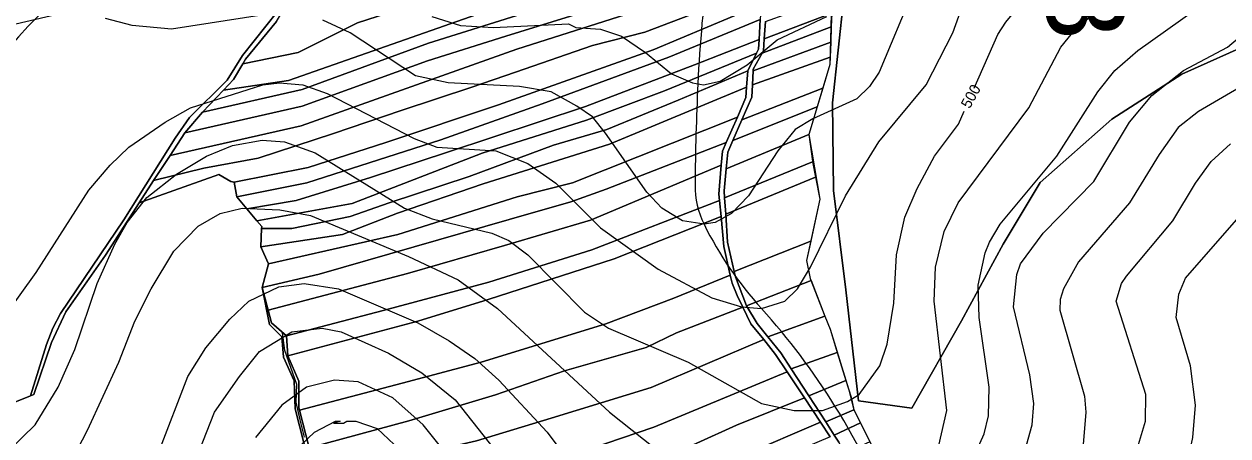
# Model space of a CAD drawing. Extents: x -510989 to -501240, y -1184665 to -1176098.
# Drawn here: x -509222 to -508551, y -1178203 to -1177973 of the extents above; entities that cross this region are included whole.
import ezdxf

# ---------------------------------------------------------------- set-up
doc = ezdxf.new("R2010")
doc.units = 0
for name, color, linetype in [('lesni_pozemek', 7, 'Continuous'), ('NAVRH_rozvodnice', 7, 'Continuous'), ('ostatni_plocha_x_ostatni_komunikace', 7, 'Continuous'), ('popis', 7, 'Continuous'), ('STAV_povodi', 7, 'Continuous'), ('STAV_USES', 7, 'Continuous'), ('trasovani_toku', 7, 'Continuous'), ('vodni_plocha_x_vodni_tok_v_koryt_prir_n_upr', 7, 'Continuous'), ('vrstevnice_01', 7, 'Continuous'), ('vrstevnice_02', 7, 'Continuous'), ('vrstevnice_04', 7, 'Continuous')]:
    doc.layers.add(name, color=color, linetype=linetype)

msp = doc.modelspace()

# ---------------------------------------------------------------- linework, layer by layer
at = {"layer": 'lesni_pozemek'}
for points in [[(-508806.28, -1177897.85), (-508804.15, -1177914.52), (-508875.38, -1177939.19), (-508959.16, -1177964.08), (-509074.82, -1178004.67), (-509111.08, -1178010.09), (-509105.44, -1178004.14), (-509100.17, -1177995.27), (-509069.33, -1177989.03), (-509036.27, -1177972.5), (-508987.15, -1177956.38), (-508936.67, -1177940.28), (-508859.67, -1177916)], [(-508804.15, -1177914.52), (-508803.74, -1177917.73), (-508804.17, -1177921.18), (-508877.09, -1177946.41), (-508944.29, -1177967.4), (-508996.73, -1177983.78), (-509067.03, -1178009.67), (-509122.64, -1178022.27), (-509111.08, -1178010.09), (-509074.82, -1178004.67), (-508959.16, -1177964.08), (-508875.38, -1177939.19)], [(-508804.17, -1177921.18), (-508804.25, -1177921.87), (-508805.25, -1177930.11), (-508805.26, -1177930.19), (-508829.2, -1177938.88), (-508873.52, -1177954.94), (-508953.47, -1177979.96), (-508997.15, -1177993.63), (-509067.19, -1178019.01), (-509132.5, -1178033.97), (-509122.64, -1178022.27), (-509067.03, -1178009.67), (-508996.73, -1177983.78), (-508944.29, -1177967.4), (-508877.09, -1177946.41)], [(-508805.26, -1177930.19), (-508806.39, -1177939.45), (-508806.53, -1177940.6), (-508874.28, -1177963.93), (-508947.4, -1177987.17), (-509067.75, -1178029.97), (-509140.79, -1178046.49), (-509132.5, -1178033.97), (-509067.19, -1178019.01), (-508997.15, -1177993.63), (-508953.47, -1177979.96), (-508873.52, -1177954.94), (-508829.2, -1177938.88)], [(-508992.36, -1177931.55), (-508987.15, -1177956.38), (-509036.27, -1177972.5), (-509069.33, -1177989.03), (-509100.17, -1177995.27), (-509098.68, -1177992.77), (-509081.5, -1177971.66), (-509078.57, -1177967.14), (-509076.08, -1177961.36)], [(-508806.53, -1177940.6), (-508810.19, -1177949.32), (-508810.39, -1177952.5), (-508875.87, -1177977.59), (-508905.22, -1177985.17), (-508948.08, -1177999.95), (-508972.48, -1178008.36), (-509011.93, -1178021.39), (-509049.63, -1178034.31), (-509091.67, -1178048.05), (-509121.92, -1178053.59), (-509150.14, -1178060.6), (-509140.79, -1178046.49), (-509067.75, -1178029.97), (-508947.4, -1177987.17), (-508874.28, -1177963.93)], [(-508810.39, -1177952.5), (-508811, -1177962.29), (-508871.29, -1177987.63), (-508957.53, -1178018.19), (-509020.48, -1178039.36), (-509063.78, -1178053.18), (-509104.98, -1178061.47), (-509106.84, -1178061.13), (-509113.54, -1178057.24), (-509158.14, -1178073.02), (-509150.14, -1178060.6), (-509121.92, -1178053.59), (-509091.67, -1178048.05), (-509049.63, -1178034.31), (-509011.93, -1178021.39), (-508972.48, -1178008.36), (-508948.08, -1177999.95), (-508905.22, -1177985.17), (-508875.87, -1177977.59)], [(-508771.65, -1177966.97), (-508809.31, -1177981.38), (-508808.59, -1177971.67), (-508771.33, -1177958.1)], [(-508811, -1177962.29), (-508811.52, -1177970.69), (-508862.51, -1177991.57), (-508933.29, -1178017.67), (-508989.67, -1178037.82), (-509064.49, -1178061.9), (-509103.58, -1178069.74), (-509104.98, -1178061.47), (-509063.78, -1178053.18), (-509020.48, -1178039.36), (-508957.53, -1178018.19), (-508871.29, -1177987.63)], [(-508811.52, -1177970.69), (-508812.21, -1177981.68), (-508848.22, -1177996), (-508909.09, -1178019.27), (-508986.62, -1178044.82), (-509029.02, -1178058.79), (-509070.47, -1178071.64), (-509097.96, -1178076.43), (-509103.58, -1178069.74), (-509064.49, -1178061.9), (-508989.67, -1178037.82), (-508933.29, -1178017.67), (-508862.51, -1177991.57)], [(-508771.93, -1177974.62), (-508810.53, -1177989.45), (-508809.81, -1177988.13), (-508809.31, -1177981.38), (-508771.65, -1177966.97)], [(-508772.24, -1177983.28), (-508815.51, -1177999.22), (-508815.47, -1177998.43), (-508810.53, -1177989.45), (-508771.93, -1177974.62)], [(-508812.21, -1177981.68), (-508812.54, -1177987.08), (-508813.71, -1177989.44), (-508864.92, -1178010.4), (-508908.4, -1178026.89), (-508966.73, -1178045.35), (-509039.27, -1178073.31), (-509092.47, -1178082.98), (-509097.96, -1178076.43), (-509070.47, -1178071.64), (-509029.02, -1178058.79), (-508986.62, -1178044.82), (-508909.09, -1178019.27), (-508848.22, -1177996)], [(-508772.54, -1177991.66), (-508815.95, -1178007.03), (-508815.51, -1177999.22), (-508772.24, -1177983.28)], [(-508813.71, -1177989.44), (-508818.54, -1177999.2), (-508857.28, -1178015.73), (-508897.12, -1178032.06), (-508926.92, -1178040.78), (-508973.9, -1178058.38), (-509018.52, -1178072.92), (-509040.3, -1178080.54), (-509072.81, -1178087.33), (-509089.74, -1178087.33), (-509089.7, -1178086.27), (-509092.47, -1178082.98), (-509039.27, -1178073.31), (-508966.73, -1178045.35), (-508908.4, -1178026.89), (-508864.92, -1178010.4)], [(-508772.69, -1177995.76), (-508776.69, -1178008.94), (-508821.82, -1178026.61), (-508816.34, -1178013.93), (-508815.95, -1178007.03), (-508772.54, -1177991.66)], [(-508818.54, -1177999.2), (-508819.14, -1178008.36), (-508895.67, -1178040.32), (-508966.18, -1178062.32), (-509013.91, -1178078.77), (-509044.56, -1178090.72), (-509090.12, -1178097.59), (-509089.74, -1178087.33), (-509072.81, -1178087.33), (-509040.3, -1178080.54), (-509018.52, -1178072.92), (-508973.9, -1178058.38), (-508926.92, -1178040.78), (-508897.12, -1178032.06), (-508857.28, -1178015.73)], [(-508819.14, -1178008.36), (-508819.52, -1178014.15), (-508824.34, -1178025.14), (-508916.35, -1178061.84), (-508947.21, -1178069.63), (-509013.7, -1178090.7), (-509085.87, -1178107.12), (-509090.12, -1178097.59), (-509044.56, -1178090.72), (-509013.91, -1178078.77), (-508966.18, -1178062.32), (-508895.67, -1178040.32)], [(-508779.85, -1178019.34), (-508826.86, -1178038.25), (-508821.82, -1178026.61), (-508776.69, -1178008.94)], [(-508784.55, -1178034.83), (-508830.55, -1178054.02), (-508829.61, -1178044.61), (-508826.86, -1178038.25), (-508779.85, -1178019.34)], [(-508824.34, -1178025.14), (-508830.55, -1178039.3), (-508897.51, -1178065.41), (-508917.3, -1178072.38), (-508951.62, -1178082.29), (-509057.7, -1178112.92), (-509089.34, -1178120.2), (-509085.87, -1178107.12), (-509013.7, -1178090.7), (-508947.21, -1178069.63), (-508916.35, -1178061.84)], [(-508830.55, -1178039.3), (-508832.69, -1178044.18), (-508833.31, -1178052.01), (-508906.35, -1178082.65), (-508954.27, -1178096.91), (-509008.37, -1178112.38), (-509086.04, -1178132.96), (-509089.34, -1178120.2), (-509057.7, -1178112.92), (-508951.62, -1178082.29), (-508917.3, -1178072.38), (-508897.51, -1178065.41)], [(-508782.43, -1178049.7), (-508782.37, -1178050.11), (-508831.51, -1178070.17), (-508831.78, -1178066.32), (-508830.55, -1178054.02), (-508784.55, -1178034.83)], [(-508833.31, -1178052.01), (-508834.6, -1178068.1), (-508834.27, -1178071.65), (-508905.49, -1178099.17), (-508962.9, -1178117.32), (-509021.9, -1178133.15), (-509075.9, -1178147.27), (-509084.23, -1178139.96), (-509086.04, -1178132.96), (-509008.37, -1178112.38), (-508954.27, -1178096.91), (-508906.35, -1178082.65)], [(-508780.7, -1178058.7), (-508830.85, -1178079.42), (-508831.51, -1178070.17), (-508782.37, -1178050.11)], [(-508778.32, -1178070.88), (-508783.35, -1178094.37), (-508826.11, -1178111.34), (-508829.75, -1178095.04), (-508830.85, -1178079.42), (-508780.7, -1178058.7)], [(-508834.27, -1178071.65), (-508833.44, -1178080.56), (-508893.14, -1178104.26), (-508963.26, -1178127), (-509002.63, -1178139.01), (-509075.18, -1178158.52), (-509075.9, -1178147.27), (-509021.9, -1178133.15), (-508962.9, -1178117.32), (-508905.49, -1178099.17)], [(-508833.44, -1178080.56), (-508831.88, -1178097.45), (-508828.31, -1178113.34), (-508859.86, -1178126.28), (-508897.65, -1178140.63), (-508967.21, -1178162.07), (-509011.33, -1178173.66), (-509068.65, -1178188.73), (-509068.97, -1178187.5), (-509068.96, -1178172.67), (-509075.18, -1178158.52), (-509002.63, -1178139.01), (-508963.26, -1178127), (-508893.14, -1178104.26)], [(-508785.67, -1178105.17), (-508783.67, -1178115.24), (-508783.19, -1178116.47), (-508819.18, -1178130.5), (-508825.45, -1178114.27), (-508826.11, -1178111.34), (-508783.35, -1178094.37)], [(-508828.31, -1178113.34), (-508827.31, -1178117.78), (-508824.46, -1178124.83), (-508821.28, -1178131.32), (-508858.26, -1178145.7), (-508875.18, -1178153.76), (-508920.69, -1178166.85), (-508959.2, -1178180.2), (-509007.65, -1178194.82), (-509063.15, -1178209.77), (-509068.65, -1178188.73), (-509011.33, -1178173.66), (-508967.21, -1178162.07), (-508897.65, -1178140.63), (-508859.86, -1178126.28)], [(-508783.19, -1178116.47), (-508775.45, -1178136.33), (-508807.36, -1178147.82), (-508813.25, -1178140.45), (-508819.18, -1178130.5)], [(-508821.28, -1178131.32), (-508816.76, -1178140.58), (-508809.64, -1178149.41), (-508872.39, -1178176.15), (-508928.13, -1178193.19), (-508969.82, -1178205.93), (-509018.2, -1178217.08), (-509058.63, -1178227.07), (-509063.15, -1178209.77), (-509007.65, -1178194.82), (-508959.2, -1178180.2), (-508920.69, -1178166.85), (-508875.18, -1178153.76), (-508858.26, -1178145.7)], [(-508772.63, -1178143.57), (-508768.59, -1178156.68), (-508794.33, -1178165.78), (-508800.15, -1178156.86), (-508807.36, -1178147.82), (-508775.45, -1178136.33)], [(-508809.64, -1178149.41), (-508802.97, -1178157.68), (-508796.58, -1178167.36), (-508870.95, -1178198.31), (-508941.34, -1178222.3), (-508977.34, -1178233.34), (-509006.63, -1178241.74), (-509044.53, -1178250.96), (-509061.46, -1178250.96), (-509056.56, -1178235), (-509058.63, -1178227.07), (-509018.2, -1178217.08), (-508969.82, -1178205.93), (-508928.13, -1178193.19), (-508872.39, -1178176.15)], [(-508768.59, -1178156.68), (-508763.77, -1178172.3), (-508784.5, -1178180.85), (-508794.33, -1178165.78)], [(-508796.58, -1178167.36), (-508786.93, -1178181.97), (-508824.84, -1178197.25), (-508869.16, -1178217.24), (-508898.84, -1178229.18), (-508931.81, -1178237.06), (-508977.24, -1178250.99), (-509017.11, -1178261.26), (-509063.42, -1178271.26), (-509063.96, -1178259.11), (-509061.46, -1178250.96), (-509044.53, -1178250.96), (-509006.63, -1178241.74), (-508977.34, -1178233.34), (-508941.34, -1178222.3), (-508870.95, -1178198.31)], [(-508763.77, -1178172.3), (-508760.91, -1178181.58), (-508759.33, -1178188.65), (-508775.03, -1178195.36), (-508784.5, -1178180.85)], [(-508786.93, -1178181.97), (-508777.99, -1178195.49), (-508821.28, -1178214.05), (-508851.14, -1178228.42), (-508891.42, -1178245.36), (-508918.57, -1178254.84), (-508967.76, -1178272.03), (-508999.14, -1178275.07), (-509027.9, -1178278.98), (-509062.27, -1178286.29), (-509062.83, -1178284.33), (-509063.42, -1178271.26), (-509017.11, -1178261.26), (-508977.24, -1178250.99), (-508931.81, -1178237.06), (-508898.84, -1178229.18), (-508869.16, -1178217.24), (-508824.84, -1178197.25)], [(-508759.33, -1178188.65), (-508755.68, -1178195.97), (-508770.26, -1178202.68), (-508775.03, -1178195.36)], [(-508777.99, -1178195.49), (-508772.55, -1178203.73), (-508838.23, -1178231.57), (-508884.75, -1178253), (-508953.05, -1178277.16), (-509050.58, -1178294.14), (-509059.29, -1178296.88), (-509059.45, -1178296.24), (-509062.27, -1178286.29), (-509027.9, -1178278.98), (-508999.14, -1178275.07), (-508967.76, -1178272.03), (-508918.57, -1178254.84), (-508891.42, -1178245.36), (-508851.14, -1178228.42), (-508821.28, -1178214.05)], [(-508755.68, -1178195.97), (-508750.46, -1178206.45), (-508764.17, -1178212.78), (-508767.7, -1178206.6), (-508770.26, -1178202.68)]]:
    msp.add_lwpolyline(points, close=True, dxfattribs=at)
for points in [[(-509080.85, -1177966.05), (-509100.39, -1177990.69), (-509108.87, -1178004.57), (-509130.03, -1178025.37), (-509138.01, -1178036.8), (-509166.53, -1178082.57), (-509201.85, -1178134.9), (-509206.14, -1178143.04), (-509209.83, -1178152.13), (-509218.74, -1178180.77), (-509228.34, -1178184.75), (-509229.5, -1178172.68), (-509235.34, -1178148.89), (-509243.12, -1178130.65), (-509249.93, -1178120.86), (-509253.91, -1178112.63), (-509265.95, -1178092.36), (-509276, -1178084.93), (-509287.22, -1178068.71), (-509285.03, -1178056.06), (-509282.64, -1178021.51), (-509266.31, -1177977.97), (-509232.41, -1177974.31), (-509117.63, -1177947.35)], [(-509228.34, -1178184.75), (-509218.74, -1178180.77), (-509216.79, -1178179.96), (-509206.96, -1178150.95), (-509199.03, -1178133.87), (-509176.92, -1178102.18), (-509158.14, -1178073.02), (-509113.54, -1178057.24), (-509106.84, -1178061.13), (-509104.98, -1178061.47), (-509103.58, -1178069.74), (-509097.96, -1178076.43), (-509092.47, -1178082.98), (-509089.7, -1178086.27), (-509089.74, -1178087.33), (-509090.12, -1178097.59), (-509085.87, -1178107.12), (-509089.34, -1178120.2), (-509085.43, -1178140.93), (-509078.52, -1178147.82), (-509077.44, -1178159.12), (-509071.6, -1178172.44), (-509070.93, -1178188.14), (-509058.99, -1178235.48)]]:
    msp.add_lwpolyline(points, dxfattribs=at)
at = {"layer": 'NAVRH_rozvodnice'}
for centre, radius, start, end in [((-508055.34, -1178043.34), 791.88, 172.42833, 177.3333), ((-509010.14, -1178172.85), 288.82, 130.27828, 180.32815), ((-507290.08, -1178078.99), 1557.96, 177.3333, 179.40899), ((-508799.4, -1178063.42), 48.56, 179.40899, 206.38715), ((-508656.72, -1177992.63), 207.84, 206.38715, 222.11092), ((-509094.19, -1178388.06), 381.86, 31.85998, 42.11092), ((-509084.94, -1178382.31), 370.97, 20.07151, 31.85998)]:
    msp.add_arc(centre, radius, start, end, dxfattribs=at)
at = {"layer": 'ostatni_plocha_x_ostatni_komunikace'}
for points in [[(-509081.5, -1177971.66), (-509098.68, -1177992.77), (-509100.17, -1177995.27), (-509105.44, -1178004.14), (-509111.08, -1178010.09), (-509122.64, -1178022.27), (-509132.5, -1178033.97), (-509140.79, -1178046.49), (-509150.14, -1178060.6), (-509158.14, -1178073.02), (-509176.92, -1178102.18), (-509199.03, -1178133.87), (-509206.96, -1178150.95), (-509216.79, -1178179.96), (-509218.74, -1178180.77), (-509209.83, -1178152.13), (-509206.14, -1178143.04), (-509201.85, -1178134.9), (-509166.53, -1178082.57), (-509138.01, -1178036.8), (-509130.03, -1178025.37), (-509108.87, -1178004.57), (-509100.39, -1177990.69), (-509080.85, -1177966.05)], [(-508772.55, -1178203.73), (-508777.99, -1178195.49), (-508786.93, -1178181.97), (-508796.58, -1178167.36), (-508802.97, -1178157.68), (-508809.64, -1178149.41), (-508816.76, -1178140.58), (-508821.28, -1178131.32), (-508824.46, -1178124.83), (-508827.31, -1178117.78), (-508828.31, -1178113.34), (-508831.88, -1178097.45), (-508833.44, -1178080.56), (-508834.27, -1178071.65), (-508834.6, -1178068.1), (-508833.31, -1178052.01), (-508832.69, -1178044.18), (-508830.55, -1178039.3), (-508824.34, -1178025.14), (-508819.52, -1178014.15), (-508819.14, -1178008.36), (-508818.54, -1177999.2), (-508813.71, -1177989.44), (-508812.54, -1177987.08), (-508812.21, -1177981.68), (-508811.52, -1177970.69)], [(-508808.59, -1177971.67), (-508809.31, -1177981.38), (-508809.81, -1177988.13), (-508810.53, -1177989.45), (-508815.47, -1177998.43), (-508815.51, -1177999.22), (-508815.95, -1178007.03), (-508816.34, -1178013.93), (-508821.82, -1178026.61), (-508826.86, -1178038.25), (-508829.61, -1178044.61), (-508830.55, -1178054.02), (-508831.78, -1178066.32), (-508831.51, -1178070.17), (-508830.85, -1178079.42), (-508829.75, -1178095.04), (-508826.11, -1178111.34), (-508825.45, -1178114.27), (-508819.18, -1178130.5), (-508813.25, -1178140.45), (-508807.36, -1178147.82), (-508800.15, -1178156.86), (-508794.33, -1178165.78), (-508784.5, -1178180.85), (-508775.03, -1178195.36), (-508770.26, -1178202.68), (-508767.7, -1178206.6)]]:
    msp.add_lwpolyline(points, dxfattribs=at)
at = {"layer": 'popis'}
msp.add_lwpolyline([(-508769.77, -1177882.88), (-508772.69, -1177995.76), (-508784.55, -1178034.83), (-508778.32, -1178070.88), (-508785.67, -1178105.17), (-508783.67, -1178115.24), (-508775.45, -1178136.33), (-508772.63, -1178143.57), (-508762.34, -1178176.94), (-508759.33, -1178188.65), (-508753.07, -1178201.21), (-508743.07, -1178221.26)], dxfattribs=at)
at = {"layer": 'STAV_povodi'}
for centre, radius, start, end in [((-508055.34, -1178043.34), 791.88, 172.42833, 177.3333), ((-507290.08, -1178078.99), 1557.96, 177.3333, 179.40899), ((-508799.4, -1178063.42), 48.56, 179.40899, 206.38715), ((-508656.72, -1177992.63), 207.84, 206.38715, 222.11092), ((-509094.19, -1178388.06), 381.86, 31.85998, 42.11092), ((-509084.94, -1178382.31), 370.97, 20.07151, 31.85998)]:
    msp.add_arc(centre, radius, start, end, dxfattribs=at)
at = {"layer": 'STAV_USES'}
for p, q in [((-508771.19, -1178017.2), (-508764.8, -1177956.53)), ((-508764.8, -1177956.53), (-508771.19, -1178017.2)), ((-508524.21, -1177977.82), (-508576.35, -1178001.1)), ((-508576.35, -1178001.1), (-508524.21, -1177977.82)), ((-508576.35, -1178001.1), (-508615.45, -1178026.25)), ((-508615.45, -1178026.25), (-508576.35, -1178001.1)), ((-508770.65, -1178066.17), (-508771.19, -1178017.2)), ((-508771.19, -1178017.2), (-508770.65, -1178066.17)), ((-508615.45, -1178026.25), (-508655.48, -1178061.64)), ((-508655.48, -1178061.64), (-508615.45, -1178026.25)), ((-508763.74, -1178121.52), (-508770.65, -1178066.17)), ((-508770.65, -1178066.17), (-508763.74, -1178121.52)), ((-508655.48, -1178061.64), (-508675.96, -1178096.1)), ((-508675.96, -1178096.1), (-508655.48, -1178061.64)), ((-508675.96, -1178096.1), (-508699.24, -1178138.95)), ((-508699.24, -1178138.95), (-508675.96, -1178096.1)), ((-508756.81, -1178183.62), (-508763.74, -1178121.52)), ((-508763.74, -1178121.52), (-508756.81, -1178183.62)), ((-508699.24, -1178138.95), (-508727.07, -1178187.6)), ((-508727.07, -1178187.6), (-508699.24, -1178138.95)), ((-508727.07, -1178187.6), (-508756.81, -1178183.62)), ((-508756.81, -1178183.62), (-508727.07, -1178187.6))]:
    msp.add_line(p, q, dxfattribs=at)
at = {"layer": 'trasovani_toku'}
for p, q in [((-509076.85, -1178155.56), (-509078.08, -1178145.63)), ((-509073.4, -1178164.94), (-509076.85, -1178155.56)), ((-509070.16, -1178174.4), (-509073.4, -1178164.94)), ((-509070.53, -1178184.4), (-509070.16, -1178174.4)), ((-509068.16, -1178194.11), (-509070.53, -1178184.4)), ((-509065.77, -1178203.82), (-509068.16, -1178194.11))]:
    msp.add_line(p, q, dxfattribs=at)
at = {"layer": 'vodni_plocha_x_vodni_tok_v_koryt_prir_n_upr'}
msp.add_lwpolyline([(-509058.99, -1178235.48), (-509070.93, -1178188.14), (-509071.6, -1178172.44), (-509077.44, -1178159.12), (-509078.52, -1178147.82), (-509085.43, -1178140.93), (-509089.34, -1178120.2), (-509086.04, -1178132.96), (-509084.23, -1178139.96), (-509075.9, -1178147.27), (-509075.18, -1178158.52), (-509068.96, -1178172.67), (-509068.97, -1178187.5), (-509068.65, -1178188.73), (-509063.15, -1178209.77)], dxfattribs=at)
at = {"layer": 'vrstevnice_01'}
for points in [[(-508692.17, -1178008.94), (-508679, -1177979), (-508674.5, -1177972), (-508661.59, -1177956), (-508639, -1177936), (-508630.69, -1177926)], [(-508726.09, -1177954), (-508745.31, -1178000), (-508750.59, -1178008), (-508757.69, -1178015), (-508782.31, -1178026), (-508792, -1178032), (-508801.81, -1178044), (-508818.09, -1178069), (-508827.59, -1178079), (-508836.69, -1178084), (-508842.91, -1178085), (-508854.91, -1178083), (-508866.41, -1178076), (-508874.91, -1178067), (-508897.81, -1178034), (-508905.19, -1178025), (-508913.81, -1178019), (-508928.19, -1178011), (-508945.81, -1178008), (-508985.69, -1178006), (-509003.81, -1178002), (-509040.41, -1177978), (-509055.59, -1177971)], [(-508695.5, -1178222), (-508686.69, -1178202), (-508684.31, -1178192), (-508683.81, -1178176), (-508689.41, -1178137), (-508689.91, -1178119), (-508686.09, -1178101), (-508683.59, -1178095), (-508677.69, -1178085), (-508646.19, -1178047), (-508623.19, -1178011), (-508613.81, -1177999), (-508601, -1177988), (-508568.69, -1177965)], [(-509088.41, -1177968), (-509140, -1177976), (-509162, -1177974), (-509176.81, -1177970)], [(-508527.81, -1177999), (-508567.09, -1178022), (-508578.41, -1178031), (-508589, -1178046), (-508605.59, -1178073), (-508634.09, -1178106), (-508642.31, -1178121), (-508644.31, -1178127), (-508644.5, -1178133), (-508630.69, -1178181), (-508630, -1178190), (-508631.41, -1178208), (-508639.81, -1178238), (-508642.41, -1178263), (-508641.5, -1178274), (-508634, -1178299), (-508604.81, -1178367), (-508589.09, -1178419), (-508579.09, -1178440), (-508559.5, -1178470), (-508529.19, -1178509)], [(-509237.81, -1178218), (-509216, -1178197), (-509203.31, -1178176), (-509193.91, -1178155), (-509181.5, -1178118), (-509171.59, -1178096), (-509164.81, -1178084), (-509153.81, -1178070), (-509137.19, -1178057), (-509120.5, -1178047), (-509106, -1178041), (-509089.5, -1178038), (-509076.91, -1178039), (-509059.91, -1178045), (-509010, -1178076), (-508994.5, -1178082), (-508961.31, -1178090), (-508951.91, -1178094), (-508941.19, -1178102), (-508909.69, -1178134), (-508896.31, -1178143), (-508851.69, -1178162), (-508810.81, -1178185), (-508792.59, -1178189), (-508776.81, -1178189), (-508762.91, -1178184), (-508756.31, -1178180), (-508744.91, -1178164), (-508740.81, -1178152), (-508737.09, -1178129), (-508735.5, -1178102), (-508730.91, -1178081), (-508724.09, -1178065), (-508714.41, -1178047), (-508701, -1178029), (-508697.83, -1178021.79)], [(-508535.91, -1178343), (-508552.91, -1178304), (-508573.91, -1178271), (-508576.41, -1178265), (-508578.81, -1178253), (-508577.59, -1178239), (-508570.19, -1178204), (-508568.69, -1178186), (-508571.5, -1178164), (-508579.59, -1178137), (-508578.09, -1178124), (-508574.41, -1178115), (-508534.09, -1178069)], [(-509147.09, -1178212), (-509130.81, -1178170), (-509120.81, -1178154), (-509107.41, -1178138), (-509096.91, -1178128), (-509080.19, -1178120), (-509066.09, -1178118), (-509046.81, -1178121), (-509002.59, -1178140), (-508985.19, -1178150), (-508970.81, -1178160), (-508957.31, -1178172), (-508930.41, -1178201), (-508866.31, -1178287)], [(-508988.41, -1178211), (-508999.69, -1178197), (-509016.5, -1178182), (-509035.81, -1178173), (-509049.09, -1178172), (-509064.69, -1178176), (-509078.41, -1178186), (-509093.09, -1178204)]]:
    msp.add_lwpolyline(points, dxfattribs=at)
at = {"layer": 'vrstevnice_02'}
for points in [[(-508749.31, -1178259), (-508736.5, -1178255), (-508729.5, -1178251), (-508724, -1178246), (-508716.31, -1178228), (-508707.5, -1178189), (-508714.59, -1178128), (-508713.81, -1178109), (-508708.91, -1178089), (-508701.09, -1178073), (-508661.69, -1178020), (-508643.91, -1177986), (-508634.09, -1177974), (-508614, -1177959)], [(-509241.59, -1178148), (-509215.59, -1178112), (-509186.19, -1178066), (-509174.19, -1178052), (-509163.81, -1178042), (-509143.59, -1178028), (-509129.5, -1178020), (-509089, -1178007), (-509079.81, -1178006), (-509066.81, -1178007), (-509053.09, -1178012), (-509004.69, -1178037), (-508992, -1178042), (-508959.09, -1178044), (-508941.31, -1178051), (-508925.69, -1178062), (-508900.59, -1178087), (-508868.5, -1178110), (-508838.59, -1178126), (-508822, -1178131), (-508810.91, -1178132), (-508797.91, -1178128), (-508790.69, -1178121), (-508783.5, -1178109), (-508764.09, -1178069), (-508745.41, -1178039), (-508719, -1178007), (-508704.09, -1177978), (-508699.09, -1177964)], [(-508994.69, -1177969), (-508978.81, -1177974), (-508960.31, -1177975), (-508918.59, -1177973), (-508914.5, -1177975), (-508900.69, -1177976), (-508888.91, -1177980), (-508875.5, -1177989), (-508861.09, -1178001), (-508849.41, -1178006), (-508843.31, -1178007), (-508834, -1178005), (-508818.81, -1177996), (-508802.09, -1177982), (-508774.5, -1177969)], [(-508543.41, -1178591), (-508554, -1178558), (-508563.81, -1178539), (-508585.5, -1178505), (-508607.09, -1178467), (-508641, -1178376), (-508660.31, -1178332), (-508665.19, -1178319), (-508669.59, -1178298), (-508671.91, -1178249), (-508669.31, -1178231), (-508659.91, -1178197), (-508658.91, -1178185), (-508661.19, -1178169), (-508670.31, -1178131), (-508668.5, -1178113), (-508666.31, -1178107), (-508653.81, -1178090), (-508625.5, -1178061), (-508605.59, -1178028), (-508593.09, -1178013), (-508575.5, -1177999), (-508550.81, -1177986), (-508544.91, -1177981)], [(-508546.19, -1178431), (-508559.5, -1178400), (-508577.09, -1178338), (-508602.91, -1178283), (-508609.09, -1178264), (-508610.59, -1178251), (-508608.41, -1178234), (-508596.59, -1178195), (-508596.41, -1178180), (-508613, -1178128), (-508610.09, -1178118), (-508607.19, -1178114), (-508581.31, -1178083), (-508568.81, -1178062), (-508560.09, -1178050), (-508549.19, -1178040)], [(-509225.19, -1178264), (-509203.41, -1178232), (-509186.81, -1178200), (-509169.41, -1178162), (-509160.41, -1178139), (-509151.31, -1178121), (-509138.69, -1178100), (-509125.09, -1178086), (-509112.91, -1178079), (-509100.5, -1178076), (-509079.5, -1178077), (-509062.5, -1178080), (-509007.81, -1178103), (-508980, -1178116), (-508958.09, -1178132), (-508895.59, -1178190), (-508870.31, -1178210), (-508846.19, -1178227), (-508821.19, -1178242), (-508800.69, -1178252), (-508784, -1178258), (-508758.5, -1178261), (-508749.31, -1178259)], [(-509136.91, -1178243), (-509116, -1178190), (-509102.09, -1178170), (-509091, -1178156), (-509072.81, -1178145), (-509055.91, -1178143), (-509045.41, -1178145), (-509019, -1178157), (-509000.41, -1178168), (-508981.81, -1178183), (-508956.5, -1178215)], [(-509071.81, -1178212), (-509060.19, -1178201), (-509048.5, -1178195), (-509046, -1178195), (-509049.59, -1178196), (-509044, -1178196), (-509042.19, -1178195), (-509037.09, -1178195), (-509025.31, -1178199), (-509006.31, -1178217)]]:
    msp.add_lwpolyline(points, dxfattribs=at)

# ---------------------------------------------------------------- texts
at = {"layer": 'STAV_USES'}
msp.add_text('LB', height=45, rotation=270, dxfattribs=at).set_placement((-508652.59, -1177908.89))
at = {"layer": 'vrstevnice_04'}
msp.add_text('500', height=6, rotation=61.01201, dxfattribs=at).set_placement((-508694.74, -1178020.79))

doc.saveas('drawing.dxf')
